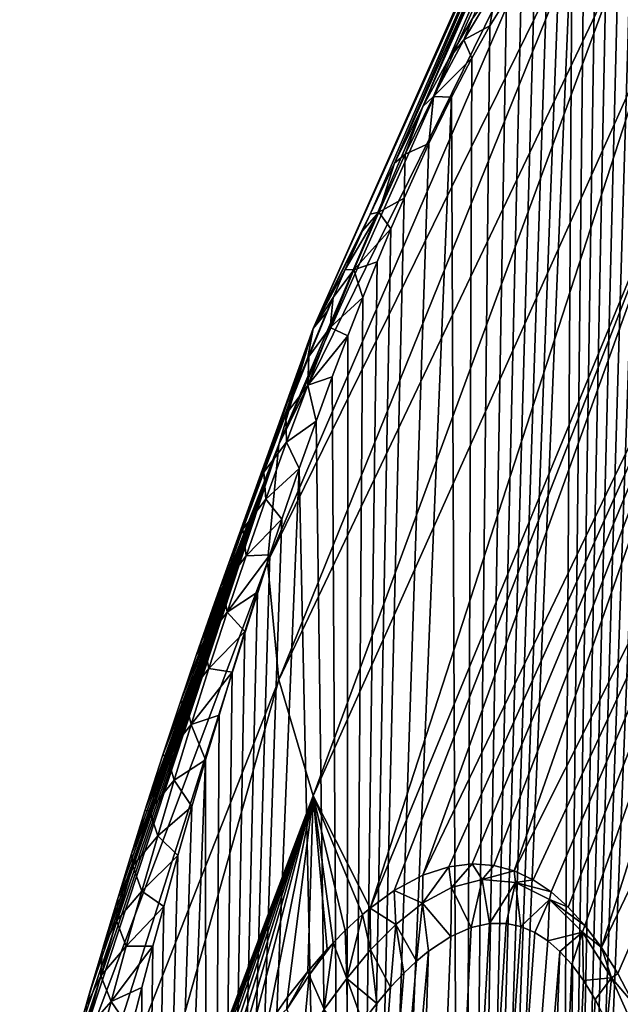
# Model space of a CAD drawing. Header units: metres. Extents: x -109 to 109, y -452 to 89.
# Tile 430 of 656: x 54.26 to 60.66, y -38.85 to -28.34. Entities that reach past the tile are written whole.
import ezdxf

# ---------------------------------------------------------------- set-up
doc = ezdxf.new("R2010")
doc.units = ezdxf.units.M
doc.layers.add('solid_k244270000c71_000_01_01', color=7, linetype='CONTINUOUS')

msp = doc.modelspace()

# ---------------------------------------------------------------- linework, layer by layer
at = {"layer": 'solid_k244270000c71_000_01_01'}
for points in [[(58.254105, -29.87442, 29.174564), (61.462685, -22.719255, 23.019787), (60.989326, -23.529327, 21.862885)], [(58.254105, -29.87442, 29.174564), (58.559048, -29.269852, 29.220991), (61.462685, -22.719255, 23.019787)], [(58.559048, -29.269852, 29.220991), (58.83469, -28.760628, 29.310101), (61.462685, -22.719255, 23.019787)], [(58.83469, -28.760628, 29.310101), (59.086117, -28.329094, 29.433441), (61.462685, -22.719255, 23.019787)], [(57.387531, -31.636223, 27.457998), (60.989326, -23.529327, 21.862885), (60.648296, -24.360994, 20.67514)], [(57.387531, -31.636223, 27.457998), (57.996166, -30.417927, 29.175945), (60.989326, -23.529327, 21.862885)], [(57.996166, -30.417927, 29.175945), (58.254105, -29.87442, 29.174564), (60.989326, -23.529327, 21.862885)], [(57.021915, -32.874912, 25.688967), (60.648296, -24.360994, 20.67514), (60.442509, -25.207163, 19.466688)], [(57.021915, -32.874912, 25.688967), (57.387531, -31.636223, 27.457998), (60.648296, -24.360994, 20.67514)], [(57.021915, -32.874912, 25.688967), (60.442509, -25.207163, 19.466688), (60.373718, -26.060612, 18.247837)], [(56.899532, -34.129261, 23.897568), (60.373718, -26.060612, 18.247837), (60.442509, -26.914061, 17.028986)], [(57.021915, -32.874912, 25.688967), (60.373718, -26.060612, 18.247837), (56.899532, -34.129261, 23.897568)], [(57.021915, -35.383617, 22.106165), (56.899532, -34.129261, 23.897568), (60.442509, -26.914061, 17.028986)], [(57.021915, -35.383617, 22.106165), (60.442509, -26.914061, 17.028986), (60.648296, -27.760229, 15.820532)], [(59.983704, -54.149242, 52.726505), (60.657433, -27.033049, 32.044315), (60.528656, -27.049358, 31.717661)], [(59.983704, -54.149242, 52.726505), (60.789268, -27.053366, 32.426231), (60.657433, -27.033049, 32.044315)], [(59.983704, -54.149242, 52.726505), (60.528656, -27.049358, 31.717661), (60.402344, -27.095423, 31.435911)], [(59.983704, -54.149242, 52.726505), (60.923191, -27.119658, 32.872467), (60.789268, -27.053366, 32.426231)], [(59.983704, -54.149242, 52.726505), (60.402344, -27.095423, 31.435911), (60.277344, -27.166534, 31.190058)], [(59.983704, -54.149242, 52.726505), (61.057308, -27.242109, 33.39061), (60.923191, -27.119658, 32.872467)], [(59.983704, -54.149242, 52.726505), (60.277344, -27.166534, 31.190058), (60.152275, -27.260485, 30.973478)], [(58.977356, -55.414265, 51.151218), (60.152275, -27.260485, 30.973478), (60.025066, -27.377073, 30.780325)], [(58.977356, -55.414265, 51.151218), (59.983704, -54.149242, 52.726505), (60.152275, -27.260485, 30.973478)], [(59.983704, -54.149242, 52.726505), (60.744408, -52.589027, 54.250729), (61.057308, -27.242109, 33.39061)], [(58.977356, -55.414265, 51.151218), (60.025066, -27.377073, 30.780325), (59.893749, -27.517427, 30.606817)], [(58.977356, -55.414265, 51.151218), (59.893749, -27.517427, 30.606817), (59.755836, -27.684933, 30.450504)], [(61.395931, -29.133169, 13.68814), (60.648296, -27.760229, 15.820532), (60.67078, -27.580891, 15.905022)], [(58.977356, -55.414265, 51.151218), (59.755836, -27.684933, 30.450504), (59.608521, -27.884418, 30.310116)], [(57.387531, -36.622307, 20.337133), (57.021915, -35.383617, 22.106165), (60.648296, -27.760229, 15.820532)], [(57.387531, -36.622307, 20.337133), (60.648296, -27.760229, 15.820532), (60.989326, -28.591896, 14.632788)], [(61.395931, -29.133169, 13.68814), (60.989326, -28.591896, 14.632788), (60.648296, -27.760229, 15.820532)], [(58.977356, -55.414265, 51.151218), (59.608521, -27.884418, 30.310116), (59.449036, -28.122425, 30.186523)], [(58.995884, -28.556871, 29.570372), (59.345814, -27.972923, 29.738609), (59.086117, -28.329094, 29.433441)], [(58.995884, -28.556871, 29.570372), (59.273487, -28.408628, 30.081629), (59.345814, -27.972923, 29.738609)], [(59.345814, -27.972923, 29.738609), (59.273487, -28.408628, 30.081629), (59.449036, -28.122425, 30.186523)], [(58.977356, -55.414265, 51.151218), (59.449036, -28.122425, 30.186523), (59.273487, -28.408628, 30.081629)], [(58.995884, -28.556871, 29.570372), (59.086117, -28.329094, 29.433441), (58.83469, -28.760628, 29.310101)], [(58.977356, -55.414265, 51.151218), (59.273487, -28.408628, 30.081629), (59.078644, -28.75354, 30.00012)], [(58.995884, -28.556871, 29.570372), (59.078644, -28.75354, 30.00012), (59.273487, -28.408628, 30.081629)], [(58.67104, -29.16362, 29.500608), (58.995884, -28.556871, 29.570372), (58.83469, -28.760628, 29.310101)], [(58.67104, -29.16362, 29.500608), (59.078644, -28.75354, 30.00012), (58.995884, -28.556871, 29.570372)], [(57.99614, -37.819954, 18.604794), (57.387531, -36.622307, 20.337133), (60.989326, -28.591896, 14.632788)], [(57.99614, -37.819954, 18.604794), (60.989326, -28.591896, 14.632788), (61.462685, -29.401968, 13.475886)], [(58.67104, -29.16362, 29.500608), (58.83469, -28.760628, 29.310101), (58.559048, -29.269852, 29.220991)], [(58.67104, -29.16362, 29.500608), (58.861858, -29.168509, 29.949097), (59.078644, -28.75354, 30.00012)], [(58.977356, -55.414265, 51.151218), (59.078644, -28.75354, 30.00012), (58.861858, -29.168509, 29.949097)], [(57.734726, -56.383423, 49.535679), (58.861858, -29.168509, 29.949097), (58.62178, -29.663279, 29.937052)], [(57.734726, -56.383423, 49.535679), (58.977356, -55.414265, 51.151218), (58.861858, -29.168509, 29.949097)], [(58.369255, -29.778826, 29.502964), (58.67104, -29.16362, 29.500608), (58.559048, -29.269852, 29.220991)], [(58.369255, -29.778826, 29.502964), (58.62178, -29.663279, 29.937052), (58.67104, -29.16362, 29.500608)], [(58.67104, -29.16362, 29.500608), (58.62178, -29.663279, 29.937052), (58.861858, -29.168509, 29.949097)], [(58.369255, -29.778826, 29.502964), (58.559048, -29.269852, 29.220991), (58.254105, -29.87442, 29.174564)], [(58.25346, -37.633202, 18.095739), (57.99614, -37.819954, 18.604794), (61.462685, -29.401968, 13.475886)], [(58.558365, -37.469883, 17.511784), (58.25346, -37.633202, 18.095739), (61.462685, -29.401968, 13.475886)], [(58.558365, -37.469883, 17.511784), (61.462685, -29.401968, 13.475886), (62.064339, -30.183531, 12.359697)], [(57.734726, -56.383423, 49.535679), (58.62178, -29.663279, 29.937052), (58.358158, -30.246037, 29.973164)], [(58.369255, -29.778826, 29.502964), (58.358158, -30.246037, 29.973164), (58.62178, -29.663279, 29.937052)], [(58.087162, -30.396254, 29.559055), (58.369255, -29.778826, 29.502964), (58.254105, -29.87442, 29.174564)], [(58.087162, -30.396254, 29.559055), (58.358158, -30.246037, 29.973164), (58.369255, -29.778826, 29.502964)], [(58.087162, -30.396254, 29.559055), (58.254105, -29.87442, 29.174564), (57.996166, -30.417927, 29.175945)], [(57.734726, -56.383423, 49.535679), (58.358158, -30.246037, 29.973164), (58.217323, -30.57308, 30.011999)], [(58.087162, -30.396254, 29.559055), (58.217323, -30.57308, 30.011999), (58.358158, -30.246037, 29.973164)], [(58.83411, -37.379375, 17.00255), (58.558365, -37.469883, 17.511784), (62.064339, -30.183531, 12.359697)], [(59.085506, -37.347569, 16.554873), (58.83411, -37.379375, 17.00255), (62.064339, -30.183531, 12.359697)], [(59.316833, -37.364361, 16.157856), (59.085506, -37.347569, 16.554873), (62.064339, -30.183531, 12.359697)], [(59.531788, -37.422691, 15.802694), (59.316833, -37.364361, 16.157856), (62.064339, -30.183531, 12.359697)], [(59.531788, -37.422691, 15.802694), (62.064339, -30.183531, 12.359697), (62.78915, -30.92992, 11.293743)], [(57.914402, -30.596106, 29.183706), (57.996166, -30.417927, 29.175945), (57.387531, -31.636223, 27.457998)], [(58.087162, -30.396254, 29.559055), (57.914402, -30.596106, 29.183706), (57.729969, -31.008333, 29.214291)], [(57.821754, -31.013075, 29.656448), (58.087162, -30.396254, 29.559055), (57.729969, -31.008333, 29.214291)], [(57.821754, -31.013075, 29.656448), (58.217323, -30.57308, 30.011999), (58.087162, -30.396254, 29.559055)], [(58.087162, -30.396254, 29.559055), (57.996166, -30.417927, 29.175945), (57.914402, -30.596106, 29.183706)], [(57.729969, -31.008333, 29.214291), (57.914402, -30.596106, 29.183706), (57.387531, -31.636223, 27.457998)], [(57.734726, -56.383423, 49.535679), (58.217323, -30.57308, 30.011999), (58.070343, -30.926153, 30.066753)], [(57.821754, -31.013075, 29.656448), (58.070343, -30.926153, 30.066753), (58.217323, -30.57308, 30.011999)], [(57.734726, -56.383423, 49.535679), (58.070343, -30.926153, 30.066753), (57.917103, -31.306305, 30.13843)], [(57.821754, -31.013075, 29.656448), (57.917103, -31.306305, 30.13843), (58.070343, -30.926153, 30.066753)], [(59.733658, -37.517315, 15.482149), (59.531788, -37.422691, 15.802694), (62.78915, -30.92992, 11.293743)], [(59.925156, -37.64637, 15.190646), (59.733658, -37.517315, 15.482149), (62.78915, -30.92992, 11.293743)], [(60.108986, -37.808636, 14.923295), (59.925156, -37.64637, 15.190646), (62.78915, -30.92992, 11.293743)], [(60.287319, -38.005798, 14.676693), (60.108986, -37.808636, 14.923295), (62.78915, -30.92992, 11.293743)], [(60.462498, -38.240845, 14.447851), (60.287319, -38.005798, 14.676693), (62.78915, -30.92992, 11.293743)], [(60.462498, -38.240845, 14.447851), (62.78915, -30.92992, 11.293743), (63.630939, -31.634766, 10.287119)], [(57.599949, -31.307297, 29.246046), (57.729969, -31.008333, 29.214291), (57.387531, -31.636223, 27.457998)], [(57.570499, -31.627962, 29.786253), (57.821754, -31.013075, 29.656448), (57.599949, -31.307297, 29.246046)], [(57.570499, -31.627962, 29.786253), (57.917103, -31.306305, 30.13843), (57.821754, -31.013075, 29.656448)], [(57.821754, -31.013075, 29.656448), (57.729969, -31.008333, 29.214291), (57.599949, -31.307297, 29.246046)], [(57.340244, -31.936176, 29.392525), (57.599949, -31.307297, 29.246046), (57.535397, -31.458334, 29.265287)], [(57.570499, -31.627962, 29.786253), (57.599949, -31.307297, 29.246046), (57.340244, -31.936176, 29.392525)], [(57.535397, -31.458334, 29.265287), (57.599949, -31.307297, 29.246046), (57.387531, -31.636223, 27.457998)], [(57.570499, -31.627962, 29.786253), (57.757484, -31.714895, 30.228279), (57.917103, -31.306305, 30.13843)], [(57.734726, -56.383423, 49.535679), (57.917103, -31.306305, 30.13843), (57.757484, -31.714895, 30.228279)], [(57.330574, -31.948444, 29.33868), (57.535397, -31.458334, 29.265287), (57.387531, -31.636223, 27.457998)], [(57.340244, -31.936176, 29.392525), (57.535397, -31.458334, 29.265287), (57.330574, -31.948444, 29.33868)], [(56.14444, -35.115559, 30.15522), (57.387531, -31.636223, 27.457998), (57.021915, -32.874912, 25.688967)], [(56.14444, -35.115559, 30.15522), (56.318321, -34.61581, 29.994856), (57.387531, -31.636223, 27.457998)], [(56.318321, -34.61581, 29.994856), (56.487362, -34.14188, 29.852316), (57.387531, -31.636223, 27.457998)], [(56.487362, -34.14188, 29.852316), (56.651649, -33.692318, 29.726019), (57.387531, -31.636223, 27.457998)], [(56.651649, -33.692318, 29.726019), (56.88876, -33.062546, 29.566378), (57.387531, -31.636223, 27.457998)], [(56.88876, -33.062546, 29.566378), (57.114998, -32.482422, 29.438427), (57.387531, -31.636223, 27.457998)], [(57.114998, -32.482422, 29.438427), (57.330574, -31.948444, 29.33868), (57.387531, -31.636223, 27.457998)], [(57.331505, -32.240414, 29.942469), (57.757484, -31.714895, 30.228279), (57.570499, -31.627962, 29.786253)], [(57.331505, -32.240414, 29.942469), (57.570499, -31.627962, 29.786253), (57.340244, -31.936176, 29.392525)], [(57.331505, -32.240414, 29.942469), (57.591381, -32.154144, 30.338236), (57.757484, -31.714895, 30.228279)], [(57.734726, -56.383423, 49.535679), (57.757484, -31.714895, 30.228279), (57.591381, -32.154144, 30.338236)], [(60.636009, -38.518513, 14.235668), (60.462498, -38.240845, 14.447851), (63.630939, -31.634766, 10.287119)], [(60.809395, -38.845783, 14.039715), (60.636009, -38.518513, 14.235668), (63.630939, -31.634766, 10.287119)], [(57.09557, -32.555176, 29.562048), (57.340244, -31.936176, 29.392525), (57.114998, -32.482422, 29.438427)], [(57.331505, -32.240414, 29.942469), (57.340244, -31.936176, 29.392525), (57.09557, -32.555176, 29.562048)], [(57.340244, -31.936176, 29.392525), (57.330574, -31.948444, 29.33868), (57.114998, -32.482422, 29.438427)], [(57.103218, -32.850197, 30.120457), (57.331505, -32.240414, 29.942469), (57.09557, -32.555176, 29.562048)], [(57.103218, -32.850197, 30.120457), (57.41869, -32.624855, 30.469128), (57.331505, -32.240414, 29.942469)], [(57.331505, -32.240414, 29.942469), (57.41869, -32.624855, 30.469128), (57.591381, -32.154144, 30.338236)], [(57.734726, -56.383423, 49.535679), (57.591381, -32.154144, 30.338236), (57.41869, -32.624855, 30.469128)], [(56.862301, -33.169403, 29.751534), (57.09557, -32.555176, 29.562048), (56.88876, -33.062546, 29.566378)], [(57.103218, -32.850197, 30.120457), (57.09557, -32.555176, 29.562048), (56.862301, -33.169403, 29.751534)], [(57.09557, -32.555176, 29.562048), (57.114998, -32.482422, 29.438427), (56.88876, -33.062546, 29.566378)], [(57.103218, -32.850197, 30.120457), (57.239338, -33.12986, 30.623398), (57.41869, -32.624855, 30.469128)], [(57.734726, -56.383423, 49.535679), (57.41869, -32.624855, 30.469128), (57.239338, -33.12986, 30.623398)], [(56.884472, -33.457298, 30.316921), (57.103218, -32.850197, 30.120457), (56.862301, -33.169403, 29.751534)], [(56.884472, -33.457298, 30.316921), (57.239338, -33.12986, 30.623398), (57.103218, -32.850197, 30.120457)], [(54.511414, -40.494324, 32.381405), (57.021915, -32.874912, 25.688967), (56.899532, -34.129261, 23.897568)], [(54.511414, -40.494324, 32.381405), (54.67765, -39.881668, 32.090534), (57.021915, -32.874912, 25.688967)], [(54.67765, -39.881668, 32.090534), (54.84203, -39.292439, 31.818031), (57.021915, -32.874912, 25.688967)], [(54.84203, -39.292439, 31.818031), (55.003788, -38.727741, 31.565208), (57.021915, -32.874912, 25.688967)], [(55.003788, -38.727741, 31.565208), (55.136044, -38.276627, 31.368782), (57.021915, -32.874912, 25.688967)], [(55.136044, -38.276627, 31.368782), (55.154846, -38.213249, 31.341553), (57.021915, -32.874912, 25.688967)], [(55.154846, -38.213249, 31.341553), (55.303848, -37.717331, 31.131922), (57.021915, -32.874912, 25.688967)], [(55.303848, -37.717331, 31.131922), (55.450207, -37.240959, 30.937561), (57.021915, -32.874912, 25.688967)], [(55.450207, -37.240959, 30.937561), (55.594105, -36.7826, 30.756752), (57.021915, -32.874912, 25.688967)], [(55.594105, -36.7826, 30.756752), (55.782307, -36.197479, 30.534616), (57.021915, -32.874912, 25.688967)], [(55.782307, -36.197479, 30.534616), (55.965622, -35.642757, 30.335247), (57.021915, -32.874912, 25.688967)], [(55.965622, -35.642757, 30.335247), (56.14444, -35.115559, 30.15522), (57.021915, -32.874912, 25.688967)], [(56.862301, -33.169403, 29.751534), (56.88876, -33.062546, 29.566378), (56.651649, -33.692318, 29.726019)], [(56.258945, -57.045113, 47.88673), (57.239338, -33.12986, 30.623398), (57.053246, -33.670612, 30.802397)], [(56.258945, -57.045113, 47.88673), (57.734726, -56.383423, 49.535679), (57.239338, -33.12986, 30.623398)], [(56.639065, -33.779343, 29.95787), (56.862301, -33.169403, 29.751534), (56.651649, -33.692318, 29.726019)], [(56.884472, -33.457298, 30.316921), (56.862301, -33.169403, 29.751534), (56.639065, -33.779343, 29.95787)], [(56.884472, -33.457298, 30.316921), (57.053246, -33.670612, 30.802397), (57.239338, -33.12986, 30.623398)], [(56.67429, -34.061756, 30.529169), (56.884472, -33.457298, 30.316921), (56.639065, -33.779343, 29.95787)], [(56.67429, -34.061756, 30.529169), (57.053246, -33.670612, 30.802397), (56.884472, -33.457298, 30.316921)], [(56.258945, -57.045113, 47.88673), (57.053246, -33.670612, 30.802397), (56.925396, -34.052017, 30.936386)], [(56.639065, -33.779343, 29.95787), (56.651649, -33.692318, 29.726019), (56.487362, -34.14188, 29.852316)], [(56.67429, -34.061756, 30.529169), (56.925396, -34.052017, 30.936386), (57.053246, -33.670612, 30.802397)], [(56.424847, -34.38541, 30.178774), (56.639065, -33.779343, 29.95787), (56.487362, -34.14188, 29.852316)], [(56.67429, -34.061756, 30.529169), (56.639065, -33.779343, 29.95787), (56.424847, -34.38541, 30.178774)], [(54.257587, -42.415699, 29.699793), (56.899532, -34.129261, 23.897568), (57.021915, -35.383617, 22.106165)], [(54.511414, -40.494324, 32.381405), (56.899532, -34.129261, 23.897568), (54.257587, -42.415699, 29.699793)], [(56.258945, -57.045113, 47.88673), (56.925396, -34.052017, 30.936386), (56.79451, -34.450832, 31.082731)], [(56.471939, -34.663673, 30.755236), (56.67429, -34.061756, 30.529169), (56.424847, -34.38541, 30.178774)], [(56.471939, -34.663673, 30.755236), (56.79451, -34.450832, 31.082731), (56.925396, -34.052017, 30.936386)], [(56.471939, -34.663673, 30.755236), (56.925396, -34.052017, 30.936386), (56.67429, -34.061756, 30.529169)], [(56.424847, -34.38541, 30.178774), (56.487362, -34.14188, 29.852316), (56.318321, -34.61581, 29.994856)], [(56.218803, -34.987965, 30.412388), (56.424847, -34.38541, 30.178774), (56.318321, -34.61581, 29.994856)], [(56.471939, -34.663673, 30.755236), (56.424847, -34.38541, 30.178774), (56.218803, -34.987965, 30.412388)], [(56.258945, -57.045113, 47.88673), (56.79451, -34.450832, 31.082731), (56.660599, -34.868553, 31.242683)], [(56.471939, -34.663673, 30.755236), (56.660599, -34.868553, 31.242683), (56.79451, -34.450832, 31.082731)], [(56.218803, -34.987965, 30.412388), (56.318321, -34.61581, 29.994856), (56.14444, -35.115559, 30.15522)], [(56.276764, -35.263153, 30.993387), (56.471939, -34.663673, 30.755236), (56.218803, -34.987965, 30.412388)], [(56.276764, -35.263153, 30.993387), (56.660599, -34.868553, 31.242683), (56.471939, -34.663673, 30.755236)], [(56.258945, -57.045113, 47.88673), (56.660599, -34.868553, 31.242683), (56.523621, -35.304604, 31.415842)], [(56.276764, -35.263153, 30.993387), (56.523621, -35.304604, 31.415842), (56.660599, -34.868553, 31.242683)], [(56.218803, -34.987965, 30.412388), (56.14444, -35.115559, 30.15522), (55.965622, -35.642757, 30.335247)], [(56.020245, -35.587315, 30.657213), (56.218803, -34.987965, 30.412388), (55.965622, -35.642757, 30.335247)], [(56.276764, -35.263153, 30.993387), (56.218803, -34.987965, 30.412388), (56.020245, -35.587315, 30.657213)], [(56.088276, -35.86031, 31.242365), (56.276764, -35.263153, 30.993387), (56.020245, -35.587315, 30.657213)], [(56.088276, -35.86031, 31.242365), (56.523621, -35.304604, 31.415842), (56.276764, -35.263153, 30.993387)], [(54.511391, -44.278492, 26.977188), (54.257587, -42.415699, 29.699793), (57.021915, -35.383617, 22.106165)], [(54.511391, -44.278492, 26.977188), (57.021915, -35.383617, 22.106165), (57.387531, -36.622307, 20.337133)], [(56.088276, -35.86031, 31.242365), (56.383659, -35.76115, 31.604057), (56.523621, -35.304604, 31.415842)], [(56.258945, -57.045113, 47.88673), (56.523621, -35.304604, 31.415842), (56.383659, -35.76115, 31.604057)], [(56.020245, -35.587315, 30.657213), (55.965622, -35.642757, 30.335247), (55.782307, -36.197479, 30.534616)], [(55.828648, -36.183723, 30.912092), (56.020245, -35.587315, 30.657213), (55.782307, -36.197479, 30.534616)], [(56.088276, -35.86031, 31.242365), (56.020245, -35.587315, 30.657213), (55.828648, -36.183723, 30.912092)], [(56.088276, -35.86031, 31.242365), (56.240681, -36.238136, 31.807314), (56.383659, -35.76115, 31.604057)], [(56.258945, -57.045113, 47.88673), (56.383659, -35.76115, 31.604057), (56.240681, -36.238136, 31.807314)], [(55.906033, -36.455257, 31.501015), (56.088276, -35.86031, 31.242365), (55.828648, -36.183723, 30.912092)], [(55.906033, -36.455257, 31.501015), (56.240681, -36.238136, 31.807314), (56.088276, -35.86031, 31.242365)], [(55.828648, -36.183723, 30.912092), (55.782307, -36.197479, 30.534616), (55.594105, -36.7826, 30.756752)], [(55.643517, -36.77742, 31.175959), (55.828648, -36.183723, 30.912092), (55.594105, -36.7826, 30.756752)], [(55.906033, -36.455257, 31.501015), (55.828648, -36.183723, 30.912092), (55.643517, -36.77742, 31.175959)], [(55.433678, -57.253407, 47.051598), (56.240681, -36.238136, 31.807314), (56.094746, -36.7365, 32.026485)], [(55.433678, -57.253407, 47.051598), (56.258945, -57.045113, 47.88673), (56.240681, -36.238136, 31.807314)], [(55.906033, -36.455257, 31.501015), (56.094746, -36.7365, 32.026485), (56.240681, -36.238136, 31.807314)], [(55.729679, -37.048107, 31.768419), (55.906033, -36.455257, 31.501015), (55.643517, -36.77742, 31.175959)], [(55.729679, -37.048107, 31.768419), (56.094746, -36.7365, 32.026485), (55.906033, -36.455257, 31.501015)], [(54.636513, -43.913158, 26.61772), (54.511391, -44.278492, 26.977188), (57.387531, -36.622307, 20.337133)], [(54.760712, -43.561768, 26.267029), (54.636513, -43.913158, 26.61772), (57.387531, -36.622307, 20.337133)], [(54.883526, -43.22567, 25.925629), (54.760712, -43.561768, 26.267029), (57.387531, -36.622307, 20.337133)], [(55.00486, -42.904457, 25.593328), (54.883526, -43.22567, 25.925629), (57.387531, -36.622307, 20.337133)], [(55.135925, -42.568687, 25.239832), (55.00486, -42.904457, 25.593328), (57.387531, -36.622307, 20.337133)], [(55.155972, -42.518291, 25.186256), (55.135925, -42.568687, 25.239832), (57.387531, -36.622307, 20.337133)], [(55.305031, -42.151665, 24.791849), (55.155972, -42.518291, 25.186256), (57.387531, -36.622307, 20.337133)], [(55.451439, -41.806095, 24.410606), (55.305031, -42.151665, 24.791849), (57.387531, -36.622307, 20.337133)], [(55.595375, -41.479446, 24.041676), (55.451439, -41.806095, 24.410606), (57.387531, -36.622307, 20.337133)], [(55.783619, -41.070656, 23.567783), (55.595375, -41.479446, 24.041676), (57.387531, -36.622307, 20.337133)], [(55.966953, -40.693703, 23.114716), (55.783619, -41.070656, 23.567783), (57.387531, -36.622307, 20.337133)], [(56.145763, -40.344372, 22.680948), (55.966953, -40.693703, 23.114716), (57.387531, -36.622307, 20.337133)], [(56.319618, -40.022945, 22.2663), (56.145763, -40.344372, 22.680948), (57.387531, -36.622307, 20.337133)], [(56.488609, -39.727119, 21.869869), (56.319618, -40.022945, 22.2663), (57.387531, -36.622307, 20.337133)], [(56.652821, -39.454906, 21.490835), (56.488609, -39.727119, 21.869869), (57.387531, -36.622307, 20.337133)], [(56.889782, -39.089859, 20.95405), (56.652821, -39.454906, 21.490835), (57.387531, -36.622307, 20.337133)], [(57.115829, -38.771557, 20.453144), (56.889782, -39.089859, 20.95405), (57.387531, -36.622307, 20.337133)], [(57.331184, -38.495579, 19.985992), (57.115829, -38.771557, 20.453144), (57.387531, -36.622307, 20.337133)], [(57.535755, -38.259422, 19.551085), (57.331184, -38.495579, 19.985992), (57.387531, -36.622307, 20.337133)], [(57.914093, -37.888454, 18.770147), (57.387531, -36.622307, 20.337133), (57.99614, -37.819954, 18.604794)], [(57.599831, -38.190208, 19.416737), (57.535755, -38.259422, 19.551085), (57.387531, -36.622307, 20.337133)], [(57.729988, -38.057941, 19.146381), (57.599831, -38.190208, 19.416737), (57.387531, -36.622307, 20.337133)], [(57.914093, -37.888454, 18.770147), (57.729988, -38.057941, 19.146381), (57.387531, -36.622307, 20.337133)], [(55.433678, -57.253407, 47.051598), (56.094746, -36.7365, 32.026485), (55.94598, -37.25824, 32.263306)], [(55.729679, -37.048107, 31.768419), (55.94598, -37.25824, 32.263306), (56.094746, -36.7365, 32.026485)], [(55.643517, -36.77742, 31.175959), (55.594105, -36.7826, 30.756752), (55.450207, -37.240959, 30.937561)], [(55.464497, -37.368607, 31.448023), (55.643517, -36.77742, 31.175959), (55.450207, -37.240959, 30.937561)], [(55.729679, -37.048107, 31.768419), (55.643517, -36.77742, 31.175959), (55.464497, -37.368607, 31.448023)], [(55.558926, -37.638958, 32.043827), (55.729679, -37.048107, 31.768419), (55.464497, -37.368607, 31.448023)], [(55.558926, -37.638958, 32.043827), (55.94598, -37.25824, 32.263306), (55.729679, -37.048107, 31.768419)], [(55.464497, -37.368607, 31.448023), (55.450207, -37.240959, 30.937561), (55.303848, -37.717331, 31.131922)], [(55.433678, -57.253407, 47.051598), (55.94598, -37.25824, 32.263306), (55.794312, -37.802612, 32.517178)], [(55.558926, -37.638958, 32.043827), (55.794312, -37.802612, 32.517178), (55.94598, -37.25824, 32.263306)], [(55.291256, -37.957455, 31.72756), (55.464497, -37.368607, 31.448023), (55.303848, -37.717331, 31.131922)], [(55.558926, -37.638958, 32.043827), (55.464497, -37.368607, 31.448023), (55.291256, -37.957455, 31.72756)], [(58.555119, -37.76899, 17.533968), (58.558365, -37.469883, 17.511784), (58.83411, -37.379375, 17.00255)], [(58.861889, -37.601276, 16.962532), (58.555119, -37.76899, 17.533968), (58.83411, -37.379375, 17.00255)], [(58.861889, -37.601276, 16.962532), (58.83411, -37.379375, 17.00255), (59.085506, -37.347569, 16.554873)], [(59.191986, -37.515778, 16.376831), (58.861889, -37.601276, 16.962532), (59.085506, -37.347569, 16.554873)], [(59.191986, -37.515778, 16.376831), (59.085506, -37.347569, 16.554873), (59.316833, -37.364361, 16.157856)], [(59.191986, -37.515778, 16.376831), (59.316833, -37.364361, 16.157856), (59.531788, -37.422691, 15.802694)], [(58.555119, -37.76899, 17.533968), (58.25346, -37.633202, 18.095739), (58.558365, -37.469883, 17.511784)], [(59.544666, -37.545544, 15.786746), (59.191986, -37.515778, 16.376831), (59.531788, -37.422691, 15.802694)], [(59.544666, -37.545544, 15.786746), (59.531788, -37.422691, 15.802694), (59.733658, -37.517315, 15.482149)], [(59.191986, -37.515778, 16.376831), (59.074516, -38.02655, 16.766474), (58.861889, -37.601276, 16.962532)], [(59.191986, -37.515778, 16.376831), (59.269676, -37.984177, 16.413589), (59.074516, -38.02655, 16.766474)], [(59.544666, -37.545544, 15.786746), (59.269676, -37.984177, 16.413589), (59.191986, -37.515778, 16.376831)], [(59.544666, -37.545544, 15.786746), (59.445171, -37.984074, 16.108624), (59.269676, -37.984177, 16.413589)], [(59.544666, -37.545544, 15.786746), (59.604755, -38.018047, 15.842284), (59.445171, -37.984074, 16.108624)], [(59.544666, -37.545544, 15.786746), (59.733658, -37.517315, 15.482149), (59.925156, -37.64637, 15.190646)], [(59.909405, -37.727074, 15.219206), (59.544666, -37.545544, 15.786746), (59.925156, -37.64637, 15.190646)], [(59.909405, -37.727074, 15.219206), (59.604755, -38.018047, 15.842284), (59.544666, -37.545544, 15.786746)], [(55.393494, -38.227909, 32.326519), (55.558926, -37.638958, 32.043827), (55.291256, -37.957455, 31.72756)], [(55.393494, -38.227909, 32.326519), (55.794312, -37.802612, 32.517178), (55.558926, -37.638958, 32.043827)], [(58.268959, -37.995594, 18.089476), (57.99614, -37.819954, 18.604794), (58.25346, -37.633202, 18.095739)], [(58.555119, -37.76899, 17.533968), (58.268959, -37.995594, 18.089476), (58.25346, -37.633202, 18.095739)], [(58.861889, -37.601276, 16.962532), (58.857353, -38.121574, 17.174843), (58.555119, -37.76899, 17.533968)], [(58.861889, -37.601276, 16.962532), (59.074516, -38.02655, 16.766474), (58.857353, -38.121574, 17.174843)], [(59.909405, -37.727074, 15.219206), (59.925156, -37.64637, 15.190646), (60.108986, -37.808636, 14.923295)], [(55.291256, -37.957455, 31.72756), (55.303848, -37.717331, 31.131922), (55.154846, -38.213249, 31.341553)], [(55.393494, -38.227909, 32.326519), (55.678829, -38.227417, 32.720276), (55.794312, -37.802612, 32.517178)], [(55.433678, -57.253407, 47.051598), (55.794312, -37.802612, 32.517178), (55.678829, -38.227417, 32.720276)], [(58.555119, -37.76899, 17.533968), (58.488449, -38.387348, 17.903341), (58.268959, -37.995594, 18.089476)], [(58.555119, -37.76899, 17.533968), (58.617283, -38.280582, 17.644276), (58.488449, -38.387348, 17.903341)], [(58.555119, -37.76899, 17.533968), (58.857353, -38.121574, 17.174843), (58.617283, -38.280582, 17.644276)], [(59.909405, -37.727074, 15.219206), (59.751698, -38.080597, 15.607064), (59.604755, -38.018047, 15.842284)], [(59.909405, -37.727074, 15.219206), (59.88937, -38.169247, 15.396356), (59.751698, -38.080597, 15.607064)], [(60.261143, -38.076496, 14.720145), (59.88937, -38.169247, 15.396356), (59.909405, -37.727074, 15.219206)], [(59.909405, -37.727074, 15.219206), (60.108986, -37.808636, 14.923295), (60.287319, -38.005798, 14.676693)], [(60.261143, -38.076496, 14.720145), (59.909405, -37.727074, 15.219206), (60.287319, -38.005798, 14.676693)], [(57.746746, -38.569805, 19.15729), (57.729988, -38.057941, 19.146381), (57.914093, -37.888454, 18.770147)], [(58.000381, -38.26598, 18.63006), (57.746746, -38.569805, 19.15729), (57.914093, -37.888454, 18.770147)], [(58.000381, -38.26598, 18.63006), (57.914093, -37.888454, 18.770147), (57.99614, -37.819954, 18.604794)], [(58.268959, -37.995594, 18.089476), (58.000381, -38.26598, 18.63006), (57.99614, -37.819954, 18.604794)], [(55.123505, -38.544125, 32.013935), (55.291256, -37.957455, 31.72756), (55.136044, -38.276627, 31.368782)], [(55.393494, -38.227909, 32.326519), (55.291256, -37.957455, 31.72756), (55.123505, -38.544125, 32.013935)], [(55.291256, -37.957455, 31.72756), (55.154846, -38.213249, 31.341553), (55.136044, -38.276627, 31.368782)], [(57.734528, -65.832397, 36.041077), (59.445171, -37.984074, 16.108624), (59.604755, -38.018047, 15.842284)], [(57.734528, -65.832397, 36.041077), (59.269676, -37.984177, 16.413589), (59.445171, -37.984074, 16.108624)], [(57.734528, -65.832397, 36.041077), (59.074516, -38.02655, 16.766474), (59.269676, -37.984177, 16.413589)], [(57.734528, -65.832397, 36.041077), (59.604755, -38.018047, 15.842284), (59.751698, -38.080597, 15.607064)], [(58.268959, -37.995594, 18.089476), (58.212875, -38.66362, 18.473969), (58.000381, -38.26598, 18.63006)], [(58.268959, -37.995594, 18.089476), (58.35368, -38.514755, 18.179802), (58.212875, -38.66362, 18.473969)], [(58.268959, -37.995594, 18.089476), (58.488449, -38.387348, 17.903341), (58.35368, -38.514755, 18.179802)], [(60.261143, -38.076496, 14.720145), (60.287319, -38.005798, 14.676693), (60.462498, -38.240845, 14.447851)], [(57.746746, -38.569805, 19.15729), (57.599831, -38.190208, 19.416737), (57.729988, -38.057941, 19.146381)], [(57.734528, -65.832397, 36.041077), (58.857353, -38.121574, 17.174843), (59.074516, -38.02655, 16.766474)], [(57.734528, -65.832397, 36.041077), (59.751698, -38.080597, 15.607064), (59.88937, -38.169247, 15.396356)], [(57.734528, -65.832397, 36.041077), (58.617283, -38.280582, 17.644276), (58.857353, -38.121574, 17.174843)], [(60.261143, -38.076496, 14.720145), (60.020508, -38.283016, 15.205), (59.88937, -38.169247, 15.396356)], [(60.261143, -38.076496, 14.720145), (60.147385, -38.423176, 15.029506), (60.020508, -38.283016, 15.205)], [(60.261143, -38.076496, 14.720145), (60.272205, -38.592869, 14.867022), (60.147385, -38.423176, 15.029506)], [(60.57159, -38.565731, 14.32972), (60.261143, -38.076496, 14.720145), (60.462498, -38.240845, 14.447851)], [(60.57159, -38.565731, 14.32972), (60.272205, -38.592869, 14.867022), (60.261143, -38.076496, 14.720145)], [(55.233177, -38.815048, 32.615952), (55.393494, -38.227909, 32.326519), (55.123505, -38.544125, 32.013935)], [(55.233177, -38.815048, 32.615952), (55.561905, -38.666973, 32.934761), (55.678829, -38.227417, 32.720276)], [(55.233177, -38.815048, 32.615952), (55.678829, -38.227417, 32.720276), (55.393494, -38.227909, 32.326519)], [(55.433678, -57.253407, 47.051598), (55.678829, -38.227417, 32.720276), (55.561905, -38.666973, 32.934761)], [(57.345459, -38.535213, 19.946325), (57.535755, -38.259422, 19.551085), (57.599831, -38.190208, 19.416737)], [(57.505924, -38.899986, 19.672785), (57.345459, -38.535213, 19.946325), (57.599831, -38.190208, 19.416737)], [(57.746746, -38.569805, 19.15729), (57.505924, -38.899986, 19.672785), (57.599831, -38.190208, 19.416737)], [(57.734528, -65.832397, 36.041077), (59.88937, -38.169247, 15.396356), (60.020508, -38.283016, 15.205)], [(54.964886, -38.86327, 31.658007), (55.136044, -38.276627, 31.368782), (55.003788, -38.727741, 31.565208)], [(55.123505, -38.544125, 32.013935), (55.136044, -38.276627, 31.368782), (54.964886, -38.86327, 31.658007)], [(56.258865, -64.509315, 37.2267), (58.488449, -38.387348, 17.903341), (58.617283, -38.280582, 17.644276)], [(57.734528, -65.832397, 36.041077), (56.258865, -64.509315, 37.2267), (58.617283, -38.280582, 17.644276)], [(57.345459, -38.535213, 19.946325), (57.331184, -38.495579, 19.985992), (57.535755, -38.259422, 19.551085)], [(58.97718, -67.019043, 34.577881), (57.734528, -65.832397, 36.041077), (60.020508, -38.283016, 15.205)], [(58.000381, -38.26598, 18.63006), (58.065937, -38.836323, 18.787138), (57.746746, -38.569805, 19.15729)], [(58.000381, -38.26598, 18.63006), (58.212875, -38.66362, 18.473969), (58.065937, -38.836323, 18.787138)], [(58.97718, -67.019043, 34.577881), (60.020508, -38.283016, 15.205), (60.147385, -38.423176, 15.029506)], [(60.57159, -38.565731, 14.32972), (60.462498, -38.240845, 14.447851), (60.636009, -38.518513, 14.235668)], [(56.258865, -64.509315, 37.2267), (58.35368, -38.514755, 18.179802), (58.488449, -38.387348, 17.903341)], [(58.97718, -67.019043, 34.577881), (60.147385, -38.423176, 15.029506), (60.272205, -38.592869, 14.867022)], [(54.961029, -39.12875, 32.306652), (55.123505, -38.544125, 32.013935), (54.964886, -38.86327, 31.658007)], [(55.233177, -38.815048, 32.615952), (55.123505, -38.544125, 32.013935), (54.961029, -39.12875, 32.306652)], [(56.258865, -64.509315, 37.2267), (58.212875, -38.66362, 18.473969), (58.35368, -38.514755, 18.179802)], [(57.105656, -38.897823, 20.4592), (57.115829, -38.771557, 20.453144), (57.331184, -38.495579, 19.985992)], [(57.105656, -38.897823, 20.4592), (57.331184, -38.495579, 19.985992), (57.345459, -38.535213, 19.946325)], [(57.276276, -39.25161, 20.177929), (57.105656, -38.897823, 20.4592), (57.345459, -38.535213, 19.946325)], [(57.505924, -38.899986, 19.672785), (57.276276, -39.25161, 20.177929), (57.345459, -38.535213, 19.946325)], [(60.57159, -38.565731, 14.32972), (60.636009, -38.518513, 14.235668), (60.809395, -38.845783, 14.039715)], [(57.746746, -38.569805, 19.15729), (57.753151, -39.258751, 19.473244), (57.505924, -38.899986, 19.672785)], [(57.746746, -38.569805, 19.15729), (58.065937, -38.836323, 18.787138), (57.912735, -39.034161, 19.119949)], [(57.746746, -38.569805, 19.15729), (57.912735, -39.034161, 19.119949), (57.753151, -39.258751, 19.473244)], [(58.97718, -67.019043, 34.577881), (60.272205, -38.592869, 14.867022), (60.39661, -38.796883, 14.716268)], [(60.57159, -38.565731, 14.32972), (60.39661, -38.796883, 14.716268), (60.272205, -38.592869, 14.867022)], [(60.57159, -38.565731, 14.32972), (60.522346, -39.042862, 14.576678), (60.39661, -38.796883, 14.716268)], [(60.82864, -39.141819, 14.054757), (60.522346, -39.042862, 14.576678), (60.57159, -38.565731, 14.32972)], [(60.82864, -39.141819, 14.054757), (60.57159, -38.565731, 14.32972), (60.809395, -38.845783, 14.039715)], [(54.964886, -38.86327, 31.658007), (55.003788, -38.727741, 31.565208), (54.84203, -39.292439, 31.818031)], [(55.233177, -38.815048, 32.615952), (55.443462, -39.120533, 33.159996), (55.561905, -38.666973, 32.934761)], [(55.433678, -57.253407, 47.051598), (55.561905, -38.666973, 32.934761), (55.443462, -39.120533, 33.159996)], [(56.258865, -64.509315, 37.2267), (58.065937, -38.836323, 18.787138), (58.212875, -38.66362, 18.473969)], [(55.077789, -39.400459, 32.911629), (55.233177, -38.815048, 32.615952), (54.961029, -39.12875, 32.306652)], [(55.077789, -39.400459, 32.911629), (55.443462, -39.120533, 33.159996), (55.233177, -38.815048, 32.615952)], [(56.258865, -64.509315, 37.2267), (57.912735, -39.034161, 19.119949), (58.065937, -38.836323, 18.787138)], [(57.105656, -38.897823, 20.4592), (56.889782, -39.089859, 20.95405), (57.115829, -38.771557, 20.453144)], [(58.97718, -67.019043, 34.577881), (60.39661, -38.796883, 14.716268), (60.522346, -39.042862, 14.576678)]]:
    msp.add_3dface(points, dxfattribs=at)

doc.saveas('drawing.dxf')
